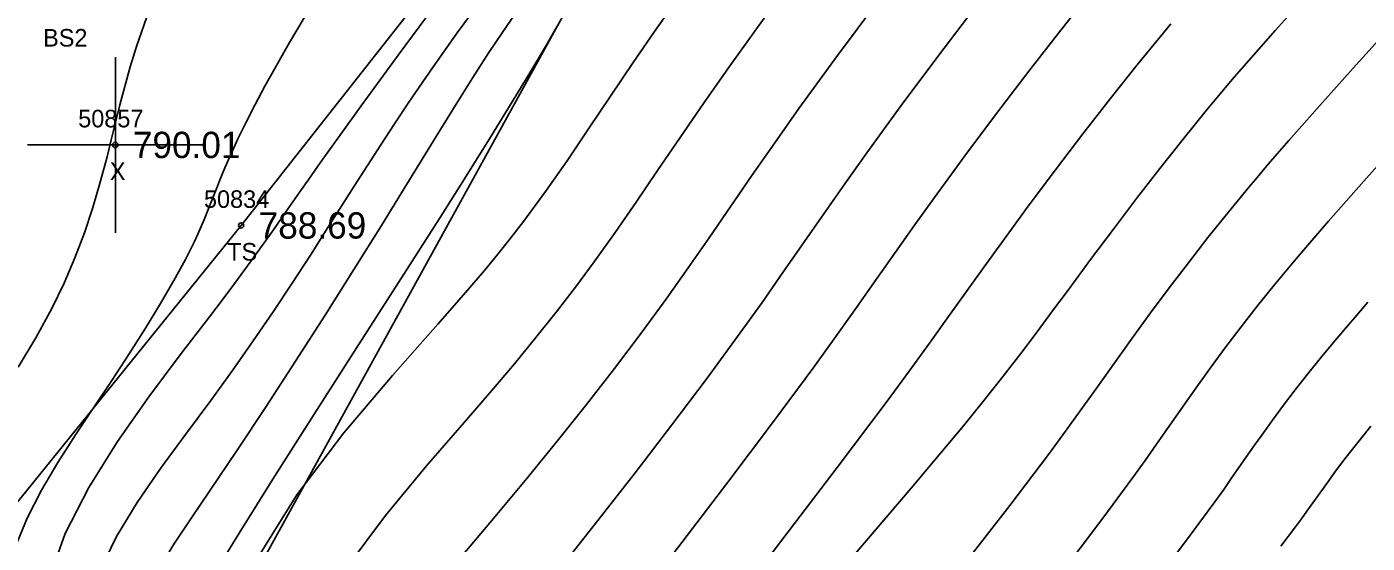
# Model space of a CAD drawing. Extents: x 1378535 to 1380697, y 997729 to 1000024.
# Drawn here: x 1378800.8 to 1378877.2, y 999798.8 to 999828.2 of the extents above; entities that cross this region are included whole.
import ezdxf

# ---------------------------------------------------------------- set-up
doc = ezdxf.new("R2010")
doc.units = 0
for name, color, linetype in [('RD_DTM_BkLn2', 7, 'Continuous'), ('RD_DTM_BkLn_txCode', 7, 'Continuous'), ('RD_DTM_Major1', 7, 'Continuous'), ('RD_DTM_Minor1', 7, 'Continuous'), ('RD_EX_Misc', 7, 'Continuous'), ('RD_EX_Misc_txCode', 7, 'Continuous'), ('RD_EX_TX_Misc_ELEV', 7, 'Continuous'), ('RD_SMD_Locator', 7, 'Continuous')]:
    doc.layers.add(name, color=color, linetype=linetype)

msp = doc.modelspace()

# ---------------------------------------------------------------- linework, layer by layer
at = {"layer": 'RD_DTM_BkLn2'}
for points in [[(1378925.231, 999671.641), (1378884.865, 999710.355), (1378842.861, 999749.051), (1378800.856, 999787.394), (1378797.661, 999797.924), (1378813.033, 999816.9), (1378834.932, 999844.694), (1378855.626, 999872.588)], [(1378947.457, 999694.72), (1378915.138, 999719.844), (1378858.755, 999765.052), (1378810.61, 999791.168), (1378832.311, 999830.533), (1378858.362, 999849.363)]]:
    msp.add_lwpolyline(points, dxfattribs=at)
at = {"layer": 'RD_DTM_Major1'}
for points in [[(1378808.085, 999830.05), (1378807.064, 999827.093), (1378806.71, 999825.925), (1378806.4, 999824.82), (1378806.125, 999823.767), (1378805.873, 999822.755), (1378805.632, 999821.773), (1378805.391, 999820.809), (1378805.002, 999819.357), (1378804.575, 999817.917), (1378804.098, 999816.484), (1378803.559, 999815.053), (1378802.946, 999813.618), (1378802.247, 999812.175), (1378801.328, 999810.498), (1378800.324, 999808.818)], [(1378861.527, 999830.235), (1378859.766, 999828.027), (1378857.943, 999825.692), (1378856.104, 999823.285), (1378854.295, 999820.867), (1378852.561, 999818.493), (1378851.436, 999816.921), (1378850.34, 999815.369), (1378849.244, 999813.812), (1378848.121, 999812.22), (1378846.944, 999810.567), (1378845.684, 999808.826), (1378843.337, 999805.658), (1378840.79, 999802.286), (1378838.156, 999798.835), (1378835.546, 999795.432)], [(1378831.054, 999828.252), (1378830.423, 999827.141), (1378829.561, 999825.687), (1378828.495, 999823.935), (1378827.25, 999821.924), (1378825.856, 999819.698), (1378824.338, 999817.297), (1378822.012, 999813.653), (1378819.598, 999809.887), (1378817.204, 999806.151), (1378814.939, 999802.594), (1378812.912, 999799.364), (1378811.231, 999796.611)], [(1378877.281, 999812.525), (1378876.649, 999811.798), (1378876.059, 999811.112), (1378875.507, 999810.461), (1378874.64, 999809.419), (1378873.856, 999808.45), (1378873.138, 999807.535), (1378872.472, 999806.66), (1378871.841, 999805.808), (1378871.232, 999804.962), (1378870.82, 999804.379), (1378869.528, 999802.536), (1378869.056, 999801.867), (1378868.551, 999801.16), (1378867.324, 999799.479), (1378865.91, 999797.61)]]:
    msp.add_lwpolyline(points, dxfattribs=at)
at = {"layer": 'RD_DTM_Minor1'}
for points in [[(1378817.408, 999830.047), (1378815.784, 999827.315), (1378814.387, 999824.837), (1378813.809, 999823.75), (1378813.3, 999822.749), (1378812.852, 999821.826), (1378812.459, 999820.973), (1378812.113, 999820.182), (1378811.806, 999819.444), (1378811.685, 999819.144), (1378811.569, 999818.851), (1378811.456, 999818.564), (1378811.233, 999817.997), (1378811.121, 999817.716), (1378810.945, 999817.285), (1378810.76, 999816.847), (1378810.562, 999816.4), (1378810.349, 999815.94), (1378810.117, 999815.461), (1378809.863, 999814.962), (1378809.205, 999813.759), (1378808.437, 999812.449), (1378807.577, 999811.051), (1378806.642, 999809.584), (1378805.652, 999808.067), (1378804.623, 999806.519), (1378803.589, 999804.968), (1378802.581, 999803.403), (1378801.645, 999801.825), (1378800.827, 999800.231), (1378800.171, 999798.621)], [(1378838.268, 999830.32), (1378836.732, 999828.143), (1378835.385, 999826.176), (1378834.096, 999824.259), (1378832.846, 999822.393), (1378831.615, 999820.581), (1378830.384, 999818.824), (1378829.134, 999817.125), (1378828.417, 999816.196), (1378827.677, 999815.27), (1378826.902, 999814.331), (1378826.082, 999813.363), (1378825.204, 999812.351), (1378824.258, 999811.278), (1378821.661, 999808.355), (1378818.88, 999805.08), (1378816.207, 999801.558), (1378813.935, 999797.891)], [(1378824.334, 999829.772), (1378822.036, 999826.67), (1378819.878, 999823.716), (1378817.982, 999821.08), (1378817.414, 999820.28), (1378816.885, 999819.528), (1378816.387, 999818.817), (1378815.455, 999817.485), (1378815.007, 999816.847), (1378814.433, 999816.036), (1378813.852, 999815.225), (1378813.252, 999814.399), (1378812.622, 999813.544), (1378811.95, 999812.646), (1378811.224, 999811.691), (1378809.561, 999809.53), (1378807.765, 999807.142), (1378805.978, 999804.602), (1378804.341, 999801.981), (1378802.996, 999799.354), (1378802.085, 999796.793)], [(1378826.816, 999829.864), (1378825.36, 999827.869), (1378823.943, 999825.873), (1378822.603, 999823.925), (1378821.779, 999822.693), (1378820.993, 999821.491), (1378820.232, 999820.31), (1378819.485, 999819.138), (1378817.986, 999816.777), (1378816.982, 999815.213), (1378815.94, 999813.613), (1378814.855, 999811.981), (1378813.723, 999810.32), (1378812.541, 999808.634), (1378811.306, 999806.926), (1378809.87, 999804.995), (1378808.442, 999803.053), (1378807.1, 999801.11), (1378805.923, 999799.176), (1378804.989, 999797.264)], [(1378843.295, 999829.317), (1378840.909, 999826.011), (1378839.432, 999823.902), (1378838.065, 999821.912), (1378836.781, 999820.026), (1378835.554, 999818.227), (1378834.357, 999816.5), (1378833.165, 999814.83), (1378832.099, 999813.393), (1378830.998, 999811.962), (1378829.844, 999810.515), (1378828.62, 999809.025), (1378827.307, 999807.47), (1378825.888, 999805.824), (1378823.608, 999803.2), (1378821.269, 999800.387), (1378819.086, 999797.447)], [(1378849.392, 999829.735), (1378847.041, 999826.588), (1378844.837, 999823.556), (1378843.456, 999821.605), (1378842.162, 999819.742), (1378839.725, 999816.2), (1378838.527, 999814.479), (1378837.307, 999812.762), (1378835.847, 999810.769), (1378834.32, 999808.75), (1378832.726, 999806.701), (1378831.062, 999804.617), (1378829.329, 999802.494), (1378827.523, 999800.327), (1378825.581, 999798.015)], [(1378854.876, 999829.29), (1378852.757, 999826.518), (1378850.676, 999823.736), (1378848.706, 999821.034), (1378847.453, 999819.273), (1378846.257, 999817.565), (1378843.925, 999814.212), (1378842.733, 999812.516), (1378841.488, 999810.774), (1378839.601, 999808.203), (1378837.592, 999805.535), (1378835.501, 999802.815), (1378833.371, 999800.087), (1378831.242, 999797.397)], [(1378873.611, 999829.806), (1378872.009, 999828.024), (1378870.486, 999826.3), (1378870.07, 999825.82), (1378869.661, 999825.345), (1378869.26, 999824.874), (1378868.863, 999824.404), (1378868.47, 999823.934), (1378868.078, 999823.462), (1378866.746, 999821.821), (1378865.416, 999820.139), (1378864.092, 999818.426), (1378862.777, 999816.695), (1378861.472, 999814.955), (1378860.181, 999813.217), (1378859.305, 999812.034), (1378858.413, 999810.835), (1378857.482, 999809.601), (1378856.488, 999808.311), (1378855.408, 999806.943), (1378854.219, 999805.477), (1378851.244, 999801.936), (1378847.906, 999798.04)], [(1378828.655, 999828.958), (1378827.91, 999827.879), (1378827.155, 999826.745), (1378826.237, 999825.322), (1378825.288, 999823.81), (1378824.299, 999822.211), (1378822.177, 999818.754), (1378821.031, 999816.898), (1378819.46, 999814.386), (1378817.817, 999811.792), (1378816.136, 999809.174), (1378814.455, 999806.591), (1378812.81, 999804.102), (1378811.237, 999801.765), (1378810.196, 999800.239), (1378809.239, 999798.803), (1378808.393, 999797.444)], [(1378866.051, 999828.38), (1378865.624, 999827.869), (1378864.131, 999826.048), (1378862.591, 999824.12), (1378861.027, 999822.114), (1378859.459, 999820.062), (1378857.91, 999817.991), (1378856.399, 999815.931), (1378855.397, 999814.54), (1378853.369, 999811.704), (1378852.291, 999810.202), (1378851.133, 999808.608), (1378849.87, 999806.893), (1378847.019, 999803.105), (1378840.638, 999794.736)], [(1378878.407, 999828.033), (1378876.447, 999825.858), (1378874.542, 999823.737), (1378872.766, 999821.731), (1378872.368, 999821.274), (1378871.979, 999820.826), (1378871.6, 999820.386), (1378871.229, 999819.951), (1378870.864, 999819.52), (1378870.505, 999819.092), (1378869.311, 999817.643), (1378868.159, 999816.205), (1378867.043, 999814.774), (1378865.956, 999813.345), (1378864.892, 999811.914), (1378863.846, 999810.476), (1378863.136, 999809.487), (1378861.669, 999807.433), (1378860.882, 999806.338), (1378860.038, 999805.178), (1378859.123, 999803.938), (1378856.868, 999800.955), (1378854.318, 999797.675)], [(1378879.254, 999821.882), (1378877.045, 999819.414), (1378875.029, 999817.136), (1378874.306, 999816.305), (1378873.961, 999815.905), (1378873.624, 999815.512), (1378873.297, 999815.127), (1378872.977, 999814.749), (1378871.939, 999813.496), (1378870.97, 999812.293), (1378870.057, 999811.126), (1378869.187, 999809.982), (1378868.349, 999808.849), (1378867.53, 999807.713), (1378866.973, 999806.929), (1378865.219, 999804.433), (1378864.571, 999803.519), (1378863.874, 999802.547), (1378862.173, 999800.228), (1378860.236, 999797.668)], [(1378877.451, 999805.461), (1378876.855, 999804.73), (1378876.323, 999804.059), (1378875.841, 999803.433), (1378875.395, 999802.838), (1378874.97, 999802.258), (1378874.686, 999801.863), (1378873.806, 999800.632), (1378873.487, 999800.19), (1378873.148, 999799.725), (1378872.324, 999798.623)]]:
    msp.add_lwpolyline(points, dxfattribs=at)
at = {"layer": 'RD_EX_Misc'}
for p, q in [((1378805.862, 999816.486), (1378805.862, 999826.486)), ((1378800.862, 999821.486), (1378810.862, 999821.486))]:
    msp.add_line(p, q, dxfattribs=at)
at = {"layer": 'RD_SMD_Locator'}
for centre in [(1378805.862, 999821.486), (1378813.033, 999816.9)]:
    msp.add_circle(centre, 0.15, dxfattribs=at)

# ---------------------------------------------------------------- texts
at = {"layer": 'RD_DTM_BkLn_txCode'}
for s, p in [('BS2', (1378801.743, 999827.09)), ('50834', (1378810.915, 999817.9)), ('TS', (1378812.238, 999814.9))]:
    msp.add_text(s, height=1, dxfattribs=at).set_placement(p)
at = {"layer": 'RD_EX_Misc_txCode'}
for s, p in [('50857', (1378803.744, 999822.486)), ('X', (1378805.547, 999819.486))]:
    msp.add_text(s, height=1, dxfattribs=at).set_placement(p)
at = {"layer": 'RD_EX_TX_Misc_ELEV'}
for s, p in [('790.01', (1378806.862, 999820.736)), ('788.69', (1378814.033, 999816.15))]:
    msp.add_text(s, height=1.5, dxfattribs=at).set_placement(p)

doc.saveas('drawing.dxf')
